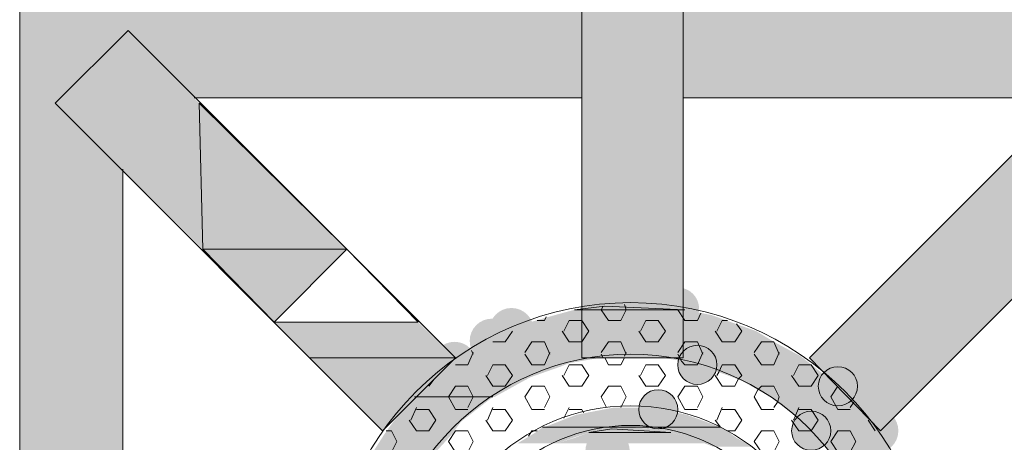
# Model space of a CAD drawing. Extents: x 3940905 to 4145695, y 925352 to 1109797.
# Tile 1045 of 1056: x 4067598 to 4067879, y 1099814 to 1099934. Entities that reach past the tile are written whole.
import ezdxf

# ---------------------------------------------------------------- set-up
doc = ezdxf.new("R2010")
doc.units = 0
doc.header["$LTSCALE"] = 750
doc.header["$MEASUREMENT"] = 0
doc.layers.add('CKD Equipments', color=252, linetype='CONTINUOUS', lineweight=0)

msp = doc.modelspace()

# ---------------------------------------------------------------- hatches: boundary and pattern name
at = {"layer": 'CKD Equipments', "true_color": 0xffffff}
h = msp.add_hatch(color=7, dxfattribs=at)
h.paths.add_polyline_path([(4067597.51, 1099931.34), (4067758.3, 1099941.51), (4067597.51, 1099941.51)])
h.paths.add_polyline_path([(4067758.3, 1099931.34), (4067597.51, 1099931.34), (4067758.3, 1099941.51)])
at = {"layer": 'CKD Equipments', "true_color": 0x808080}
h = msp.add_hatch(color=8, dxfattribs=at)
h.paths.add_polyline_path([(4067758.3, 1099889.61), (4067787.3, 1099941.51), (4067758.3, 1099941.51)])
h.paths.add_polyline_path([(4067787.3, 1099889.61), (4067758.3, 1099889.61), (4067787.3, 1099941.51)])
at = {"layer": 'CKD Equipments', "true_color": 0xffffff}
h = msp.add_hatch(color=7, dxfattribs=at)
h.paths.add_polyline_path([(4067787.3, 1099931.34), (4067947.58, 1099941.51), (4067787.3, 1099941.51)])
h.paths.add_polyline_path([(4067947.58, 1099931.34), (4067787.3, 1099931.34), (4067947.58, 1099941.51)])
h = msp.add_hatch(color=7, dxfattribs=at)
h.paths.add_polyline_path([(4067597.51, 1099910.47), (4067628.55, 1099931.34), (4067597.51, 1099931.34)])
h.paths.add_polyline_path([(4067607.69, 1099910.47), (4067597.51, 1099910.47), (4067628.55, 1099931.34)])
at = {"layer": 'CKD Equipments', "true_color": 0x808080}
h = msp.add_hatch(color=8, dxfattribs=at)
h.paths.add_polyline_path([(4067607.69, 1099910.47), (4067648.9, 1099910.47), (4067628.55, 1099931.34)])
h.paths.add_polyline_path([(4067649.92, 1099868.75), (4067607.69, 1099910.47), (4067648.9, 1099910.47)])
at = {"layer": 'CKD Equipments', "true_color": 0xffffff}
h = msp.add_hatch(color=7, dxfattribs=at)
h.paths.add_polyline_path([(4067647.38, 1099912), (4067758.3, 1099931.34), (4067628.55, 1099931.34)])
h.paths.add_polyline_path([(4067758.3, 1099912), (4067647.38, 1099912), (4067758.3, 1099931.34)])
h = msp.add_hatch(color=7, dxfattribs=at)
h.paths.add_polyline_path([(4067787.3, 1099912), (4067917.05, 1099931.34), (4067787.3, 1099931.34)])
h.paths.add_polyline_path([(4067897.71, 1099912), (4067787.3, 1099912), (4067917.05, 1099931.34)])
h = msp.add_hatch(color=7, dxfattribs=at)
h.paths.add_polyline_path([(4067597.51, 1099891.65), (4067607.69, 1099910.47), (4067597.51, 1099910.47)])
h.paths.add_polyline_path([(4067627.02, 1099891.65), (4067597.51, 1099891.65), (4067607.69, 1099910.47)])
at = {"layer": 'CKD Equipments', "true_color": 0x808080}
h = msp.add_hatch(color=8, dxfattribs=at)
h.paths.add_polyline_path([(4067854.46, 1099868.75), (4067937.4, 1099910.47), (4067896.19, 1099910.47)])
h.paths.add_polyline_path([(4067895.68, 1099868.75), (4067854.46, 1099868.75), (4067937.4, 1099910.47)])
at = {"layer": 'CKD Equipments', "true_color": 0xffffff}
h = msp.add_hatch(color=7, dxfattribs=at)
h.paths.add_polyline_path([(4067597.51, 1099780.73), (4067627.02, 1099891.65), (4067597.51, 1099891.65)])
h.paths.add_polyline_path([(4067627.02, 1099780.73), (4067597.51, 1099780.73), (4067627.02, 1099891.65)])
at = {"layer": 'CKD Equipments', "true_color": 0xff0000}
h = msp.add_hatch(color=1, dxfattribs=at)
h.paths.add_polyline_path([(4067758.3, 1099837.71), (4067787.3, 1099889.61), (4067758.3, 1099889.61)])
h.paths.add_polyline_path([(4067787.3, 1099837.71), (4067758.3, 1099837.71), (4067787.3, 1099889.61)])
h = msp.add_hatch(color=1, dxfattribs=at)
h.paths.add_polyline_path([(4067874.82, 1099847.89), (4067833.6, 1099847.89), (4067854.46, 1099868.75)])
h.paths.add_polyline_path([(4067823.43, 1099837.71), (4067874.82, 1099847.89), (4067833.6, 1099847.89)])
h.paths.add_polyline_path([(4067864.64, 1099837.71), (4067823.43, 1099837.71), (4067874.82, 1099847.89)])
at = {"layer": 'CKD Equipments', "true_color": 0x808080}
h = msp.add_hatch(color=8, dxfattribs=at)
h.paths.add_polyline_path([(4067874.82, 1099847.89), (4067895.68, 1099868.75), (4067854.46, 1099868.75)])
h.paths.add_polyline_path([(4067895.68, 1099868.75), (4067874.82, 1099847.89)], flags=16)
h = msp.add_hatch(color=8, dxfattribs=at)
edge = h.paths.add_edge_path(flags=16)
edge.add_arc((4067785.77, 1099851.71), 6.11, 0, 360)
h = msp.add_hatch(color=8, dxfattribs=at)
edge = h.paths.add_edge_path(flags=16)
edge.add_arc((4067738.2, 1099845.6), 6.35, 0, 360)
h = msp.add_hatch(color=8, dxfattribs=at)
h.paths.add_polyline_path([(4067795.44, 1099849.93), (4067756.26, 1099851.45), (4067787.81, 1099851.45)])
h.paths.add_polyline_path([(4067750.67, 1099849.93), (4067795.44, 1099849.93), (4067756.26, 1099851.45)])
h = msp.add_hatch(color=8, dxfattribs=at)
h.paths.add_polyline_path([(4067782.72, 1099852.47), (4067764.91, 1099852.47), (4067769.49, 1099852.98)])
h.paths.add_polyline_path([(4067787.81, 1099851.45), (4067782.72, 1099852.47), (4067764.91, 1099852.47)])
h = msp.add_hatch(color=8, dxfattribs=at)
edge = h.paths.add_edge_path(flags=16)
edge.add_arc((4067732.6, 1099842.55), 6.35, 0, 360)
h = msp.add_hatch(color=8, dxfattribs=at)
h.paths.add_polyline_path([(4067801.04, 1099847.89), (4067750.67, 1099849.93), (4067795.44, 1099849.93)])
h.paths.add_polyline_path([(4067743.54, 1099847.89), (4067801.04, 1099847.89), (4067750.67, 1099849.93)])
at = {"layer": 'CKD Equipments', "true_color": 0xff0000}
h = msp.add_hatch(color=1, dxfattribs=at)
h.paths.add_polyline_path([(4067680.45, 1099837.71), (4067711.49, 1099847.89), (4067670.27, 1099847.89)])
h.paths.add_polyline_path([(4067722.17, 1099837.71), (4067680.45, 1099837.71), (4067711.49, 1099847.89)])
at = {"layer": 'CKD Equipments', "true_color": 0x808080}
h = msp.add_hatch(color=8, dxfattribs=at)
h.paths.add_polyline_path([(4067808.16, 1099845.35), (4067743.54, 1099847.89), (4067801.04, 1099847.89)])
h.paths.add_polyline_path([(4067737.95, 1099845.35), (4067808.16, 1099845.35), (4067743.54, 1099847.89)])
h = msp.add_hatch(color=8, dxfattribs=at)
h.paths.add_polyline_path([(4067813.25, 1099842.29), (4067737.95, 1099845.35), (4067808.16, 1099845.35)])
h.paths.add_polyline_path([(4067731.33, 1099842.29), (4067813.25, 1099842.29), (4067737.95, 1099845.35)])
h = msp.add_hatch(color=8, dxfattribs=at)
edge = h.paths.add_edge_path(flags=16)
edge.add_arc((4067721.92, 1099835.93), 6.35, 0, 360)
h = msp.add_hatch(color=8, dxfattribs=at)
h.paths.add_polyline_path([(4067819.86, 1099838.73), (4067731.33, 1099842.29), (4067813.25, 1099842.29)])
h.paths.add_polyline_path([(4067726.24, 1099838.73), (4067819.86, 1099838.73), (4067731.33, 1099842.29)])
h = msp.add_hatch(color=8, dxfattribs=at)
edge = h.paths.add_edge_path(flags=16)
edge.add_arc((4067791.37, 1099835.68), 5.6, 0, 360)
h = msp.add_hatch(color=8, dxfattribs=at)
h.paths.add_polyline_path([(4067754.74, 1099836.19), (4067724.72, 1099838.22), (4067766.44, 1099838.22)])
h.paths.add_polyline_path([(4067721.66, 1099836.19), (4067754.74, 1099836.19), (4067724.72, 1099838.22)])
h = msp.add_hatch(color=8, dxfattribs=at)
h.paths.add_polyline_path([(4067820.88, 1099838.22), (4067726.24, 1099838.73), (4067819.86, 1099838.73)])
h.paths.add_polyline_path([(4067724.72, 1099838.22), (4067820.88, 1099838.22), (4067726.24, 1099838.73)])
h = msp.add_hatch(color=8, dxfattribs=at)
h.paths.add_polyline_path([(4067823.43, 1099836.19), (4067778.65, 1099838.22), (4067820.88, 1099838.22)])
h.paths.add_polyline_path([(4067790.35, 1099836.19), (4067823.43, 1099836.19), (4067778.65, 1099838.22)])
at = {"layer": 'CKD Equipments', "true_color": 0xff0000}
h = msp.add_hatch(color=1, dxfattribs=at)
h.paths.add_polyline_path([(4067843.78, 1099816.85), (4067864.64, 1099837.71), (4067823.43, 1099837.71)])
h.paths.add_polyline_path([(4067864.64, 1099837.71), (4067843.78, 1099816.85)], flags=16)
at = {"layer": 'CKD Equipments', "true_color": 0x808080}
h = msp.add_hatch(color=8, dxfattribs=at)
edge = h.paths.add_edge_path(flags=16)
edge.add_arc((4067714.03, 1099829.57), 6.61, 0, 360)
h = msp.add_hatch(color=8, dxfattribs=at)
h.paths.add_polyline_path([(4067743.54, 1099832.12), (4067720.14, 1099835.17), (4067752.19, 1099835.17)])
h.paths.add_polyline_path([(4067717.08, 1099832.12), (4067743.54, 1099832.12), (4067720.14, 1099835.17)])
h = msp.add_hatch(color=8, dxfattribs=at)
h.paths.add_polyline_path([(4067752.19, 1099835.17), (4067721.66, 1099836.19), (4067754.74, 1099836.19)])
h.paths.add_polyline_path([(4067720.14, 1099835.17), (4067752.19, 1099835.17), (4067721.66, 1099836.19)])
h = msp.add_hatch(color=8, dxfattribs=at)
h.paths.add_polyline_path([(4067828.51, 1099832.12), (4067790.35, 1099836.19), (4067823.43, 1099836.19)])
h.paths.add_polyline_path([(4067801.55, 1099832.12), (4067828.51, 1099832.12), (4067790.35, 1099836.19)])
h = msp.add_hatch(color=8, dxfattribs=at)
edge = h.paths.add_edge_path(flags=16)
edge.add_arc((4067831.57, 1099829.57), 5.6, 0, 360)
h = msp.add_hatch(color=8, dxfattribs=at)
h.paths.add_polyline_path([(4067733.37, 1099826.52), (4067717.08, 1099832.12), (4067743.54, 1099832.12)])
h.paths.add_polyline_path([(4067710.47, 1099826.52), (4067733.37, 1099826.52), (4067717.08, 1099832.12)])
h = msp.add_hatch(color=8, dxfattribs=at)
h.paths.add_polyline_path([(4067830.04, 1099831.1), (4067801.55, 1099832.12), (4067828.51, 1099832.12)])
h.paths.add_polyline_path([(4067804.09, 1099831.1), (4067830.04, 1099831.1), (4067801.55, 1099832.12)])
h = msp.add_hatch(color=8, dxfattribs=at)
h.paths.add_polyline_path([(4067834.62, 1099826.52), (4067804.09, 1099831.1), (4067830.04, 1099831.1)])
h.paths.add_polyline_path([(4067812.23, 1099826.52), (4067834.62, 1099826.52), (4067804.09, 1099831.1)])
h = msp.add_hatch(color=8, dxfattribs=at)
h.paths.add_polyline_path([(4067710.47, 1099826.52), (4067732.86, 1099826.52), (4067733.37, 1099826.52)])
h.paths.add_polyline_path([(4067723.7, 1099819.4), (4067710.47, 1099826.52), (4067732.86, 1099826.52)])
h.paths.add_polyline_path([(4067704.36, 1099819.4), (4067723.7, 1099819.4), (4067710.47, 1099826.52)])
h = msp.add_hatch(color=8, dxfattribs=at)
edge = h.paths.add_edge_path(flags=16)
edge.add_arc((4067780.18, 1099822.96), 5.6, 0, 360)
h = msp.add_hatch(color=8, dxfattribs=at)
edge = h.paths.add_edge_path(flags=16)
edge.add_arc((4067780.18, 1099822.96), 5.6, 0, 360)
h = msp.add_hatch(color=8, dxfattribs=at)
h.paths.add_polyline_path([(4067839.2, 1099821.43), (4067812.23, 1099826.52), (4067834.62, 1099826.52)])
h.paths.add_polyline_path([(4067818.85, 1099821.43), (4067839.2, 1099821.43), (4067812.23, 1099826.52)])
h = msp.add_hatch(color=8, dxfattribs=at)
h.paths.add_polyline_path([(4067788.32, 1099821.43), (4067767.46, 1099823.47), (4067778.14, 1099823.47)])
h.paths.add_polyline_path([(4067756.77, 1099821.43), (4067788.32, 1099821.43), (4067767.46, 1099823.47)])
h = msp.add_hatch(color=8, dxfattribs=at)
edge = h.paths.add_edge_path(flags=16)
edge.add_arc((4067842.51, 1099816.85), 6.36, 0, 360)
h = msp.add_hatch(color=8, dxfattribs=at)
h.paths.add_polyline_path([(4067797.99, 1099817.87), (4067756.77, 1099821.43), (4067788.32, 1099821.43)])
h.paths.add_polyline_path([(4067747.61, 1099817.87), (4067797.99, 1099817.87), (4067756.77, 1099821.43)])
h = msp.add_hatch(color=8, dxfattribs=at)
edge = h.paths.add_edge_path(flags=16)
edge.add_arc((4067823.94, 1099816.85), 5.6, 0, 360)
h = msp.add_hatch(color=8, dxfattribs=at)
h.paths.add_polyline_path([(4067840.73, 1099819.4), (4067818.85, 1099821.43), (4067839.2, 1099821.43)])
h.paths.add_polyline_path([(4067821.39, 1099819.4), (4067840.73, 1099819.4), (4067818.85, 1099821.43)])
h = msp.add_hatch(color=8, dxfattribs=at)
h.paths.add_polyline_path([(4067721.16, 1099815.83), (4067704.36, 1099819.4), (4067723.7, 1099819.4)])
h.paths.add_polyline_path([(4067701.82, 1099815.83), (4067721.16, 1099815.83), (4067704.36, 1099819.4)])
h = msp.add_hatch(color=8, dxfattribs=at)
h.paths.add_polyline_path([(4067760.33, 1099816.34), (4067747.1, 1099817.87), (4067769.49, 1099817.87)])
h.paths.add_polyline_path([(4067745.07, 1099816.34), (4067760.33, 1099816.34), (4067747.1, 1099817.87)])
h = msp.add_hatch(color=8, dxfattribs=at)
h.paths.add_polyline_path([(4067780.18, 1099817.36), (4067766.95, 1099817.36), (4067770, 1099817.87)])
h.paths.add_polyline_path([(4067783.74, 1099816.34), (4067780.18, 1099817.36), (4067766.95, 1099817.36)])
h = msp.add_hatch(color=8, dxfattribs=at)
h.paths.add_polyline_path([(4067799, 1099817.36), (4067773.05, 1099817.87), (4067797.99, 1099817.87)])
h.paths.add_polyline_path([(4067780.18, 1099817.36), (4067799, 1099817.36), (4067773.05, 1099817.87)])
h = msp.add_hatch(color=8, dxfattribs=at)
h.paths.add_polyline_path([(4067846.83, 1099810.75), (4067821.39, 1099819.4), (4067840.73, 1099819.4)])
h.paths.add_polyline_path([(4067829.53, 1099810.75), (4067846.83, 1099810.75), (4067821.39, 1099819.4)])
h = msp.add_hatch(color=8, dxfattribs=at)
h.paths.add_polyline_path([(4067716.07, 1099810.24), (4067701.82, 1099815.83), (4067721.16, 1099815.83)])
h.paths.add_polyline_path([(4067698.26, 1099810.24), (4067716.07, 1099810.24), (4067701.82, 1099815.83)])
h = msp.add_hatch(color=8, dxfattribs=at)
h.paths.add_polyline_path([(4067751.18, 1099813.29), (4067745.07, 1099816.34), (4067760.33, 1099816.34)])
h.paths.add_polyline_path([(4067739.98, 1099813.29), (4067751.18, 1099813.29), (4067745.07, 1099816.34)])
h = msp.add_hatch(color=8, dxfattribs=at)
h.paths.add_polyline_path([(4067793.41, 1099813.29), (4067756.26, 1099814.82), (4067789.34, 1099814.82)])
h.paths.add_polyline_path([(4067751.18, 1099813.29), (4067793.41, 1099813.29), (4067756.26, 1099814.82)])
h = msp.add_hatch(color=8, dxfattribs=at)
h.paths.add_polyline_path([(4067789.34, 1099814.82), (4067760.33, 1099816.34), (4067783.74, 1099816.34)])
h.paths.add_polyline_path([(4067756.26, 1099814.82), (4067789.34, 1099814.82), (4067760.33, 1099816.34)])
h = msp.add_hatch(color=8, dxfattribs=at)
edge = h.paths.add_edge_path(flags=16)
edge.add_arc((4067765.68, 1099811), 6.35, 0, 360)
h = msp.add_hatch(color=8, dxfattribs=at)
h.paths.add_polyline_path([(4067802.57, 1099814.82), (4067780.18, 1099817.36), (4067799, 1099817.36)])
h.paths.add_polyline_path([(4067789.34, 1099814.82), (4067802.57, 1099814.82), (4067780.18, 1099817.36)])
h = msp.add_hatch(color=8, dxfattribs=at)
h.paths.add_polyline_path([(4067807.14, 1099812.27), (4067789.34, 1099814.82), (4067802.57, 1099814.82)])
h.paths.add_polyline_path([(4067795.95, 1099812.27), (4067807.14, 1099812.27), (4067789.34, 1099814.82)])

# ---------------------------------------------------------------- linework, layer by layer
at = {"layer": 'CKD Equipments', "color": 8, "true_color": 0x808080}
for p, q in [((4067597.51, 1099591.45), (4067597.51, 1099941.51)), ((4067758.3, 1099941.51), (4067758.3, 1099837.71)), ((4067787.3, 1099837.71), (4067787.3, 1099941.51)), ((4067607.69, 1099910.47), (4067628.55, 1099931.34)), ((4067722.17, 1099837.71), (4067628.55, 1099931.34)), ((4067823.43, 1099837.71), (4067917.05, 1099931.34)), ((4067701.31, 1099816.85), (4067607.69, 1099910.47)), ((4067647.38, 1099912), (4067758.3, 1099912)), ((4067691.14, 1099868.75), (4067648.9, 1099910.47)), ((4067648.9, 1099910.47), (4067649.92, 1099868.75)), ((4067787.3, 1099912), (4067897.71, 1099912)), ((4067843.78, 1099816.85), (4067937.4, 1099910.47)), ((4067627.02, 1099780.73), (4067627.02, 1099891.65)), ((4067691.14, 1099868.75), (4067649.92, 1099868.75)), ((4067649.92, 1099868.75), (4067670.27, 1099847.89)), ((4067649.92, 1099868.75), (4067691.14, 1099868.75)), ((4067670.27, 1099847.89), (4067691.14, 1099868.75)), ((4067756.26, 1099851.45), (4067764.91, 1099852.47)), ((4067787.81, 1099851.45), (4067756.26, 1099851.45)), ((4067764.4, 1099852.47), (4067763.9, 1099851.45)), ((4067763.9, 1099851.45), (4067765.93, 1099848.4)), ((4067764.91, 1099852.47), (4067787.81, 1099851.45)), ((4067771.02, 1099851.45), (4067769.49, 1099848.4)), ((4067770.51, 1099852.98), (4067771.02, 1099851.45)), ((4067785.77, 1099851.45), (4067787.81, 1099848.4)), ((4067748.12, 1099849.42), (4067747.61, 1099848.4)), ((4067792.39, 1099850.43), (4067791.37, 1099848.4)), ((4067747.61, 1099848.4), (4067745.58, 1099848.4)), ((4067754.74, 1099848.4), (4067753.21, 1099845.35)), ((4067758.3, 1099848.4), (4067754.74, 1099848.4)), ((4067758.3, 1099848.4), (4067760.33, 1099845.35)), ((4067769.49, 1099848.4), (4067765.93, 1099848.4)), ((4067776.62, 1099848.4), (4067775.09, 1099845.35)), ((4067780.18, 1099848.4), (4067776.62, 1099848.4)), ((4067780.18, 1099848.4), (4067782.21, 1099845.35)), ((4067791.37, 1099848.4), (4067787.81, 1099848.4)), ((4067798.49, 1099848.4), (4067796.97, 1099845.35)), ((4067800.02, 1099848.4), (4067798.49, 1099848.4)), ((4067802.57, 1099847.38), (4067804.09, 1099845.35)), ((4067738.45, 1099845.35), (4067736.42, 1099842.29)), ((4067752.7, 1099845.35), (4067754.74, 1099842.29)), ((4067760.33, 1099845.35), (4067758.3, 1099842.29)), ((4067774.58, 1099845.35), (4067776.62, 1099842.29)), ((4067782.21, 1099845.35), (4067780.18, 1099842.29)), ((4067796.46, 1099845.35), (4067798.49, 1099842.29)), ((4067804.09, 1099845.35), (4067802.06, 1099842.29)), ((4067736.42, 1099842.29), (4067732.86, 1099842.29)), ((4067744.05, 1099842.29), (4067742.02, 1099839.24)), ((4067747.61, 1099842.29), (4067744.05, 1099842.29)), ((4067747.61, 1099842.29), (4067749.14, 1099838.73)), ((4067758.3, 1099842.29), (4067754.74, 1099842.29)), ((4067765.93, 1099842.29), (4067763.9, 1099839.24)), ((4067769.49, 1099842.29), (4067765.93, 1099842.29)), ((4067769.49, 1099842.29), (4067771.02, 1099838.73)), ((4067780.18, 1099842.29), (4067776.62, 1099842.29)), ((4067787.81, 1099842.29), (4067785.77, 1099839.24)), ((4067791.37, 1099842.29), (4067787.81, 1099842.29)), ((4067791.37, 1099842.29), (4067792.9, 1099838.73)), ((4067802.06, 1099842.29), (4067798.49, 1099842.29)), ((4067809.69, 1099842.29), (4067807.65, 1099839.24)), ((4067813.25, 1099842.29), (4067809.69, 1099842.29)), ((4067813.25, 1099842.29), (4067814.78, 1099838.73)), ((4067722.17, 1099837.71), (4067701.31, 1099816.85)), ((4067727.26, 1099839.24), (4067725.73, 1099835.68)), ((4067726.75, 1099839.75), (4067727.26, 1099838.73)), ((4067742.02, 1099838.73), (4067744.05, 1099835.68)), ((4067749.14, 1099839.24), (4067747.61, 1099835.68)), ((4067758.3, 1099837.71), (4067787.3, 1099837.71)), ((4067763.9, 1099838.73), (4067764.4, 1099837.71)), ((4067764.91, 1099837.71), (4067765.93, 1099835.68)), ((4067770.51, 1099837.71), (4067769.49, 1099835.68)), ((4067771.02, 1099839.24), (4067770.51, 1099838.22)), ((4067785.77, 1099838.73), (4067786.79, 1099836.7)), ((4067792.9, 1099839.24), (4067791.37, 1099835.68)), ((4067807.65, 1099838.73), (4067809.69, 1099835.68)), ((4067814.78, 1099839.24), (4067813.25, 1099835.68)), ((4067823.43, 1099837.71), (4067843.78, 1099816.85)), ((4067725.73, 1099835.68), (4067722.17, 1099835.68)), ((4067732.86, 1099835.68), (4067731.33, 1099832.63)), ((4067736.42, 1099835.68), (4067732.86, 1099835.68)), ((4067736.42, 1099835.68), (4067738.45, 1099832.63)), ((4067747.61, 1099835.68), (4067744.05, 1099835.68)), ((4067754.74, 1099835.68), (4067753.21, 1099832.63)), ((4067758.3, 1099835.68), (4067754.74, 1099835.68)), ((4067758.3, 1099835.68), (4067760.33, 1099832.63)), ((4067769.49, 1099835.68), (4067765.93, 1099835.68)), ((4067776.62, 1099835.68), (4067775.09, 1099832.63)), ((4067780.18, 1099835.68), (4067776.62, 1099835.68)), ((4067780.18, 1099835.68), (4067782.21, 1099832.63)), ((4067786.79, 1099836.7), (4067787.81, 1099835.68)), ((4067791.37, 1099835.68), (4067787.81, 1099835.68)), ((4067798.49, 1099835.68), (4067797.48, 1099833.64)), ((4067802.06, 1099835.68), (4067798.49, 1099835.68)), ((4067802.06, 1099835.68), (4067804.09, 1099832.63)), ((4067813.25, 1099835.68), (4067809.69, 1099835.68)), ((4067820.37, 1099835.68), (4067818.85, 1099832.63)), ((4067823.94, 1099835.68), (4067820.37, 1099835.68)), ((4067823.94, 1099835.68), (4067825.97, 1099832.63)), ((4067716.07, 1099831.61), (4067714.54, 1099829.57)), ((4067730.82, 1099832.63), (4067732.86, 1099829.57)), ((4067738.45, 1099832.63), (4067736.42, 1099829.57)), ((4067752.7, 1099832.63), (4067754.74, 1099829.57)), ((4067760.33, 1099832.63), (4067758.3, 1099829.57)), ((4067774.58, 1099832.63), (4067776.62, 1099829.57)), ((4067782.21, 1099832.63), (4067780.18, 1099829.57)), ((4067796.46, 1099832.63), (4067798.49, 1099829.57)), ((4067797.48, 1099833.64), (4067796.97, 1099832.63)), ((4067803.07, 1099831.61), (4067802.06, 1099829.57)), ((4067804.09, 1099832.63), (4067803.07, 1099831.61)), ((4067818.34, 1099832.63), (4067820.37, 1099829.57)), ((4067825.97, 1099832.63), (4067823.94, 1099829.57)), ((4067722.17, 1099829.57), (4067720.14, 1099826.52)), ((4067725.73, 1099829.57), (4067722.17, 1099829.57)), ((4067725.73, 1099829.57), (4067727.26, 1099826.52)), ((4067736.42, 1099829.57), (4067732.86, 1099829.57)), ((4067744.05, 1099829.57), (4067742.02, 1099826.52)), ((4067747.61, 1099829.57), (4067744.05, 1099829.57)), ((4067747.61, 1099829.57), (4067749.14, 1099826.52)), ((4067758.3, 1099829.57), (4067754.74, 1099829.57)), ((4067765.93, 1099829.57), (4067763.9, 1099826.52)), ((4067769.49, 1099829.57), (4067765.93, 1099829.57)), ((4067769.49, 1099829.57), (4067771.02, 1099826.52)), ((4067780.18, 1099829.57), (4067776.62, 1099829.57)), ((4067787.81, 1099829.57), (4067785.77, 1099826.52)), ((4067791.37, 1099829.57), (4067787.81, 1099829.57)), ((4067791.37, 1099829.57), (4067792.9, 1099826.52)), ((4067802.06, 1099829.57), (4067798.49, 1099829.57)), ((4067809.69, 1099829.57), (4067808.67, 1099828.56)), ((4067813.25, 1099829.57), (4067809.69, 1099829.57)), ((4067813.25, 1099829.57), (4067814.78, 1099826.52)), ((4067823.94, 1099829.57), (4067820.37, 1099829.57)), ((4067831.57, 1099829.57), (4067829.53, 1099826.52)), ((4067732.86, 1099826.52), (4067710.47, 1099826.52)), ((4067710.47, 1099826.52), (4067732.86, 1099826.52)), ((4067720.14, 1099826.52), (4067722.17, 1099822.96)), ((4067727.26, 1099826.52), (4067725.73, 1099823.47)), ((4067742.02, 1099826.52), (4067744.05, 1099822.96)), ((4067749.14, 1099826.52), (4067747.61, 1099823.47)), ((4067763.9, 1099826.52), (4067765.42, 1099823.47)), ((4067771.02, 1099826.52), (4067769.49, 1099823.47)), ((4067785.77, 1099826.52), (4067787.81, 1099822.96)), ((4067792.9, 1099826.52), (4067791.37, 1099823.47)), ((4067808.67, 1099828.56), (4067807.65, 1099826.52)), ((4067807.65, 1099826.52), (4067809.69, 1099822.96)), ((4067814.78, 1099826.52), (4067814.27, 1099824.99)), ((4067829.53, 1099826.52), (4067831.57, 1099822.96)), ((4067710.98, 1099823.47), (4067709.45, 1099819.91)), ((4067732.86, 1099823.47), (4067731.33, 1099819.91)), ((4067754.74, 1099823.47), (4067753.21, 1099820.41)), ((4067798.49, 1099823.47), (4067796.97, 1099819.91)), ((4067814.27, 1099824.99), (4067813.25, 1099823.47)), ((4067820.37, 1099823.47), (4067819.36, 1099820.92)), ((4067836.15, 1099824.99), (4067835.13, 1099823.47)), ((4067714.54, 1099822.96), (4067710.98, 1099822.96)), ((4067714.54, 1099822.96), (4067716.58, 1099819.91)), ((4067725.73, 1099822.96), (4067722.17, 1099822.96)), ((4067736.42, 1099822.96), (4067732.86, 1099822.96)), ((4067736.42, 1099822.96), (4067738.45, 1099819.91)), ((4067747.61, 1099822.96), (4067744.05, 1099822.96)), ((4067758.3, 1099822.96), (4067754.74, 1099822.96)), ((4067758.3, 1099822.96), (4067758.81, 1099821.94)), ((4067791.37, 1099822.96), (4067787.81, 1099822.96)), ((4067802.06, 1099822.96), (4067798.49, 1099822.96)), ((4067802.06, 1099822.96), (4067804.09, 1099819.91)), ((4067813.25, 1099822.96), (4067809.69, 1099822.96)), ((4067819.36, 1099820.92), (4067818.85, 1099819.91)), ((4067823.94, 1099822.96), (4067820.37, 1099822.96)), ((4067823.94, 1099822.96), (4067825.97, 1099819.91)), ((4067835.13, 1099822.96), (4067831.57, 1099822.96)), ((4067708.94, 1099819.91), (4067710.98, 1099816.85)), ((4067716.58, 1099819.91), (4067714.54, 1099816.85)), ((4067730.82, 1099819.91), (4067732.86, 1099816.85)), ((4067738.45, 1099819.91), (4067736.42, 1099816.85)), ((4067747.1, 1099817.87), (4067769.49, 1099817.87)), ((4067747.61, 1099817.87), (4067747.1, 1099817.87)), ((4067769.49, 1099817.87), (4067747.61, 1099817.87)), ((4067769.49, 1099817.87), (4067747.61, 1099817.87)), ((4067747.61, 1099817.87), (4067770, 1099817.87)), ((4067770, 1099817.87), (4067769.49, 1099817.87)), ((4067769.49, 1099817.87), (4067769.49, 1099817.87)), ((4067770, 1099817.87), (4067770, 1099817.87)), ((4067770, 1099817.87), (4067797.99, 1099817.87)), ((4067797.99, 1099817.87), (4067770, 1099817.87)), ((4067770, 1099817.87), (4067797.99, 1099817.87)), ((4067773.05, 1099817.87), (4067770, 1099817.87)), ((4067770, 1099817.87), (4067770, 1099817.87)), ((4067797.99, 1099817.87), (4067773.05, 1099817.87)), ((4067796.46, 1099819.91), (4067797.99, 1099817.87)), ((4067804.09, 1099819.91), (4067802.06, 1099816.85)), ((4067818.34, 1099819.91), (4067820.37, 1099816.85)), ((4067825.97, 1099819.91), (4067823.94, 1099816.85)), ((4067840.22, 1099819.91), (4067842.25, 1099816.85)), ((4067703.86, 1099816.85), (4067702.33, 1099816.85)), ((4067703.86, 1099816.85), (4067705.38, 1099813.8)), ((4067714.54, 1099816.85), (4067710.98, 1099816.85)), ((4067722.17, 1099816.85), (4067720.14, 1099813.8)), ((4067725.73, 1099816.85), (4067722.17, 1099816.85)), ((4067725.73, 1099816.85), (4067727.26, 1099813.8)), ((4067736.42, 1099816.85), (4067732.86, 1099816.85)), ((4067744.05, 1099816.85), (4067743.03, 1099815.33)), ((4067745.58, 1099816.85), (4067744.05, 1099816.85)), ((4067760.33, 1099816.34), (4067766.95, 1099817.36)), ((4067783.74, 1099816.34), (4067760.33, 1099816.34)), ((4067766.95, 1099817.36), (4067783.74, 1099816.34)), ((4067802.06, 1099816.85), (4067800.02, 1099816.85)), ((4067809.69, 1099816.85), (4067807.65, 1099813.8)), ((4067813.25, 1099816.85), (4067809.69, 1099816.85)), ((4067813.25, 1099816.85), (4067814.78, 1099813.8)), ((4067823.94, 1099816.85), (4067820.37, 1099816.85)), ((4067831.57, 1099816.85), (4067829.53, 1099813.8)), ((4067835.13, 1099816.85), (4067831.57, 1099816.85)), ((4067835.13, 1099816.85), (4067836.66, 1099813.8)), ((4067705.38, 1099813.8), (4067703.86, 1099810.75)), ((4067720.14, 1099813.8), (4067722.17, 1099810.75)), ((4067727.26, 1099813.8), (4067725.73, 1099810.75)), ((4067807.65, 1099813.8), (4067809.69, 1099810.75)), ((4067814.78, 1099813.8), (4067813.25, 1099810.75)), ((4067829.53, 1099813.8), (4067831.57, 1099810.75)), ((4067836.66, 1099813.8), (4067835.13, 1099810.75))]:
    msp.add_line(p, q, dxfattribs=at)
at = {"layer": 'CKD Equipments', "color": 1, "true_color": 0xff0000}
for p, q in [((4067691.14, 1099868.75), (4067670.27, 1099847.89)), ((4067670.27, 1099847.89), (4067691.14, 1099868.75)), ((4067691.14, 1099868.75), (4067670.27, 1099847.89)), ((4067691.14, 1099868.75), (4067691.14, 1099868.75)), ((4067711.49, 1099847.89), (4067691.14, 1099868.75)), ((4067691.14, 1099868.75), (4067691.14, 1099868.75)), ((4067670.27, 1099847.89), (4067711.49, 1099847.89)), ((4067722.17, 1099837.71), (4067680.45, 1099837.71)), ((4067680.45, 1099837.71), (4067701.31, 1099816.85)), ((4067701.31, 1099816.85), (4067722.17, 1099837.71))]:
    msp.add_line(p, q, dxfattribs=at)
at = {"layer": 'CKD Equipments', "color": 8, "true_color": 0x808080}
for centre, radius in [((4067772.29, 1099766.73), 86.75), ((4067791.37, 1099835.68), 5.6), ((4067772.29, 1099766.73), 72), ((4067831.57, 1099829.57), 5.6), ((4067780.18, 1099822.96), 5.6), ((4067780.18, 1099822.96), 5.6), ((4067772.29, 1099766.73), 57.24), ((4067823.94, 1099816.85), 5.6), ((4067772.29, 1099766.73), 51.64)]:
    msp.add_circle(centre, radius, dxfattribs=at)
for points in [[(4067649.92, 1099868.75), (4067691.14, 1099868.75), (4067648.9, 1099910.47)], [(4067670.27, 1099847.89), (4067691.14, 1099868.75), (4067649.92, 1099868.75)], [(4067787.81, 1099851.45), (4067756.26, 1099851.45), (4067764.91, 1099852.47)], [(4067783.74, 1099816.34), (4067760.33, 1099816.34), (4067766.95, 1099817.36)]]:
    msp.add_solid(points, dxfattribs=at)
at = {"layer": 'CKD Equipments', "color": 1, "true_color": 0xff0000}
msp.add_solid([(4067701.31, 1099816.85), (4067722.17, 1099837.71), (4067680.45, 1099837.71)], dxfattribs=at)

doc.saveas('drawing.dxf')
